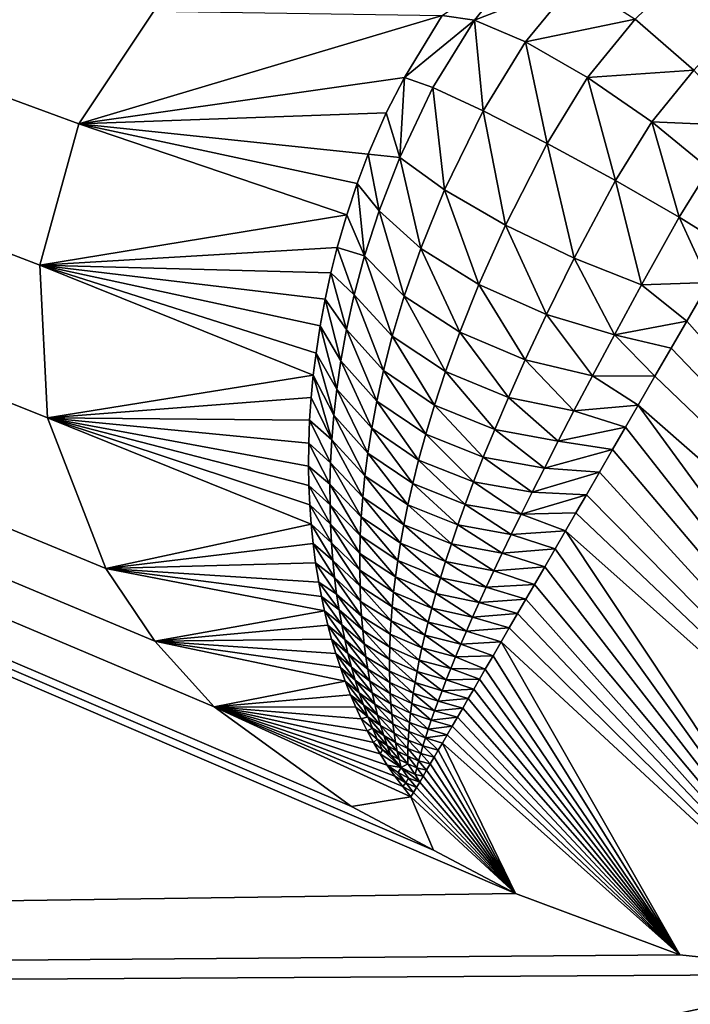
# Model space of a CAD drawing. Header units: metres. Extents: x -31 to 116, y -84 to 84.
# Tile 322 of 656: x 14.677 to 15.325, y -25.933 to -24.984. Entities that reach past the tile are written whole.
import ezdxf

# ---------------------------------------------------------------- set-up
doc = ezdxf.new("R2010")
doc.units = ezdxf.units.M
doc.layers.add('solid_80010000GA_11_1', color=7, linetype='CONTINUOUS')

msp = doc.modelspace()

# ---------------------------------------------------------------- linework, layer by layer
at = {"layer": 'solid_80010000GA_11_1'}
for points in [[(5.595928, -21.725851, -56.546066), (15.076706, -25.784433, -54.930767), (15.155936, -25.826351, -54.91227)], [(5.595928, -25.962206, -54.73056), (5.595928, -21.725851, -56.546066), (15.155936, -25.826351, -54.91227)], [(5.595928, -21.725851, -56.546066), (14.997478, -25.742516, -54.949265), (15.076706, -25.784433, -54.930767)], [(5.595928, -21.725851, -56.546066), (14.864974, -25.646399, -54.992233), (14.997478, -25.742516, -54.949265)], [(5.595928, -21.725851, -56.546066), (14.807625, -25.583006, -55.020908), (14.864974, -25.646399, -54.992233)], [(5.595928, -21.725851, -56.546066), (14.760525, -25.51301, -55.052708), (14.807625, -25.583006, -55.020908)], [(5.595928, -21.725851, -56.546066), (14.704116, -25.367455, -55.119106), (14.760525, -25.51301, -55.052708)], [(5.595928, -21.725851, -56.546066), (14.696737, -25.220306, -55.186481), (14.704116, -25.367455, -55.119106)], [(5.595928, -21.725851, -56.546066), (14.734339, -25.083845, -55.249187), (14.696737, -25.220306, -55.186481)], [(5.595928, -21.725851, -56.546066), (14.806844, -24.975275, -55.299412), (14.734339, -25.083845, -55.249187)], [(23.04767, -23.726908, 55.984234), (5.595928, -21.725851, 56.546066), (5.595928, -25.962206, 54.73056)], [(12.5, -23.505838, -53.711914), (103, -27.691591, -54.352322), (103, -23.341595, -56.357498)], [(12.5, -23.505802, 53.711929), (103, -23.341688, 56.357452), (103, -27.689806, 54.35323)], [(12.5, -27.509588, 51.775642), (12.5, -23.505802, 53.711929), (103, -27.689806, 54.35323)], [(12.5, -23.505838, -53.711914), (12.5, -27.509621, -51.775623), (103, -27.691591, -54.352322)], [(23.04767, -27.916229, 54.017448), (23.04767, -23.726908, 55.984234), (5.595928, -25.962206, 54.73056)], [(16.157598, -24.127436, -54.387699), (15.328164, -25.032137, -53.9687), (15.271341, -24.983133, -53.974152)], [(15.11635, -24.98398, -54.037689), (15.085103, -24.979664, -54.106152), (15.163335, -24.926064, -54.058208)], [(15.11635, -24.98398, -54.037689), (15.163335, -24.926064, -54.058208), (15.213787, -24.946072, -54.005356)], [(15.165563, -25.004959, -53.984615), (15.11635, -24.98398, -54.037689), (15.213787, -24.946072, -54.005356)], [(15.165563, -25.004959, -53.984615), (15.213787, -24.946072, -54.005356), (15.271341, -24.983133, -53.974152)], [(15.085103, -24.979664, -54.106152), (14.734339, -25.083845, -55.249187), (14.806844, -24.975275, -55.299412)], [(15.048822, -25.039455, -54.095341), (14.734339, -25.083845, -55.249187), (15.085103, -24.979664, -54.106152)], [(15.048822, -25.039455, -54.095341), (15.085103, -24.979664, -54.106152), (15.11635, -24.98398, -54.037689)], [(15.076128, -25.049107, -54.026718), (15.048822, -25.039455, -54.095341), (15.11635, -24.98398, -54.037689)], [(15.12464, -25.071478, -53.973507), (15.076128, -25.049107, -54.026718), (15.11635, -24.98398, -54.037689)], [(15.12464, -25.071478, -53.973507), (15.11635, -24.98398, -54.037689), (15.165563, -25.004959, -53.984615)], [(15.225434, -25.039335, -53.954166), (15.165563, -25.004959, -53.984615), (15.271341, -24.983133, -53.974152)], [(15.225434, -25.039335, -53.954166), (15.271341, -24.983133, -53.974152), (15.328164, -25.032137, -53.9687)], [(15.186319, -25.102804, -53.943737), (15.12464, -25.071478, -53.973507), (15.165563, -25.004959, -53.984615)], [(15.186319, -25.102804, -53.943737), (15.165563, -25.004959, -53.984615), (15.225434, -25.039335, -53.954166)], [(15.030917, -25.073524, -54.093262), (14.734339, -25.083845, -55.249187), (15.048822, -25.039455, -54.095341)], [(15.044069, -25.116447, -54.028652), (15.030917, -25.073524, -54.093262), (15.048822, -25.039455, -54.095341)], [(15.044069, -25.116447, -54.028652), (15.048822, -25.039455, -54.095341), (15.076128, -25.049107, -54.026718)], [(15.252502, -25.13866, -53.941299), (15.186319, -25.102804, -53.943737), (15.225434, -25.039335, -53.954166)], [(15.287442, -25.082174, -53.950504), (15.225434, -25.039335, -53.954166), (15.328164, -25.032137, -53.9687)], [(15.252502, -25.13866, -53.941299), (15.225434, -25.039335, -53.954166), (15.287442, -25.082174, -53.950504)], [(15.287442, -25.082174, -53.950504), (15.328164, -25.032137, -53.9687), (15.376202, -25.086065, -53.989628)], [(15.08728, -25.147789, -53.977699), (15.044069, -25.116447, -54.028652), (15.076128, -25.049107, -54.026718)], [(15.08728, -25.147789, -53.977699), (15.076128, -25.049107, -54.026718), (15.12464, -25.071478, -53.973507)], [(15.030917, -25.073524, -54.093262), (15.013659, -25.113384, -54.096226), (14.734339, -25.083845, -55.249187)], [(15.044069, -25.116447, -54.028652), (15.013659, -25.113384, -54.096226), (15.030917, -25.073524, -54.093262)], [(15.146117, -25.181747, -53.948883), (15.08728, -25.147789, -53.977699), (15.12464, -25.071478, -53.973507)], [(15.146117, -25.181747, -53.948883), (15.12464, -25.071478, -53.973507), (15.186319, -25.102804, -53.943737)], [(14.992937, -25.171698, -54.109314), (14.696737, -25.220306, -55.186481), (14.734339, -25.083845, -55.249187)], [(15.002961, -25.141687, -54.101345), (14.992937, -25.171698, -54.109314), (14.734339, -25.083845, -55.249187)], [(15.013659, -25.113384, -54.096226), (15.002961, -25.141687, -54.101345), (14.734339, -25.083845, -55.249187)], [(15.313986, -25.174084, -53.966801), (15.252502, -25.13866, -53.941299), (15.287442, -25.082174, -53.950504)], [(15.342787, -25.127438, -53.974316), (15.287442, -25.082174, -53.950504), (15.376202, -25.086065, -53.989628)], [(15.313986, -25.174084, -53.966801), (15.287442, -25.082174, -53.950504), (15.342787, -25.127438, -53.974316)], [(15.212576, -25.213705, -53.946136), (15.146117, -25.181747, -53.948883), (15.186319, -25.102804, -53.943737)], [(15.212576, -25.213705, -53.946136), (15.186319, -25.102804, -53.943737), (15.252502, -25.13866, -53.941299)], [(15.024216, -25.167805, -54.040329), (15.002961, -25.141687, -54.101345), (15.013659, -25.113384, -54.096226)], [(15.044069, -25.116447, -54.028652), (15.024216, -25.167805, -54.040329), (15.013659, -25.113384, -54.096226)], [(15.06435, -25.204098, -53.993763), (15.024216, -25.167805, -54.040329), (15.044069, -25.116447, -54.028652)], [(15.08728, -25.147789, -53.977699), (15.06435, -25.204098, -53.993763), (15.044069, -25.116447, -54.028652)], [(15.362082, -25.204067, -54.016632), (15.313986, -25.174084, -53.966801), (15.342787, -25.127438, -53.974316)], [(15.010252, -25.211306, -54.056419), (14.992937, -25.171698, -54.109314), (15.002961, -25.141687, -54.101345)], [(15.024216, -25.167805, -54.040329), (15.010252, -25.211306, -54.056419), (15.002961, -25.141687, -54.101345)], [(15.277608, -25.239307, -53.969822), (15.212576, -25.213705, -53.946136), (15.252502, -25.13866, -53.941299)], [(15.277608, -25.239307, -53.969822), (15.252502, -25.13866, -53.941299), (15.313986, -25.174084, -53.966801)], [(15.120556, -25.238966, -53.966919), (15.06435, -25.204098, -53.993763), (15.08728, -25.147789, -53.977699)], [(15.146117, -25.181747, -53.948883), (15.120556, -25.238966, -53.966919), (15.08728, -25.147789, -53.977699)], [(14.992937, -25.171698, -54.109314), (14.983812, -25.203163, -54.120312), (14.696737, -25.220306, -55.186481)], [(15.010252, -25.211306, -54.056419), (14.983812, -25.203163, -54.120312), (14.992937, -25.171698, -54.109314)], [(15.048356, -25.250113, -54.014507), (15.010252, -25.211306, -54.056419), (15.024216, -25.167805, -54.040329)], [(15.06435, -25.204098, -53.993763), (15.048356, -25.250113, -54.014507), (15.024216, -25.167805, -54.040329)], [(15.277608, -25.239307, -53.969822), (15.313986, -25.174084, -53.966801), (15.342804, -25.236883, -54.015465)], [(15.342804, -25.236883, -54.015465), (15.313986, -25.174084, -53.966801), (15.362082, -25.204067, -54.016632)], [(15.185677, -25.267971, -53.963215), (15.120556, -25.238966, -53.966919), (15.146117, -25.181747, -53.948883)], [(15.212576, -25.213705, -53.946136), (15.185677, -25.267971, -53.963215), (15.146117, -25.181747, -53.948883)], [(14.983812, -25.203163, -54.120312), (14.97763, -25.227797, -54.13065), (14.696737, -25.220306, -55.186481)], [(15.000176, -25.249041, -54.07478), (14.97763, -25.227797, -54.13065), (14.983812, -25.203163, -54.120312)], [(15.010252, -25.211306, -54.056419), (15.000176, -25.249041, -54.07478), (14.983812, -25.203163, -54.120312)], [(15.036843, -25.288765, -54.037201), (15.000176, -25.249041, -54.07478), (15.010252, -25.211306, -54.056419)], [(15.048356, -25.250113, -54.014507), (15.036843, -25.288765, -54.037201), (15.010252, -25.211306, -54.056419)], [(15.102113, -25.284929, -53.989761), (15.048356, -25.250113, -54.014507), (15.06435, -25.204098, -53.993763)], [(15.120556, -25.238966, -53.966919), (15.102113, -25.284929, -53.989761), (15.06435, -25.204098, -53.993763)], [(14.960672, -25.326464, -54.187885), (14.704116, -25.367455, -55.119106), (14.696737, -25.220306, -55.186481)], [(14.963335, -25.30518, -54.173286), (14.960672, -25.326464, -54.187885), (14.696737, -25.220306, -55.186481)], [(14.967384, -25.278862, -54.156921), (14.963335, -25.30518, -54.173286), (14.696737, -25.220306, -55.186481)], [(14.972159, -25.253029, -54.142773), (14.967384, -25.278862, -54.156921), (14.696737, -25.220306, -55.186481)], [(14.97763, -25.227797, -54.13065), (14.972159, -25.253029, -54.142773), (14.696737, -25.220306, -55.186481)], [(15.251415, -25.287418, -53.98312), (15.185677, -25.267971, -53.963215), (15.212576, -25.213705, -53.946136)], [(15.277608, -25.239307, -53.969822), (15.251415, -25.287418, -53.98312), (15.212576, -25.213705, -53.946136)], [(14.992792, -25.282406, -54.094322), (14.972159, -25.253029, -54.142773), (14.97763, -25.227797, -54.13065)], [(15.000176, -25.249041, -54.07478), (14.992792, -25.282406, -54.094322), (14.97763, -25.227797, -54.13065)], [(15.165188, -25.311649, -53.985104), (15.102113, -25.284929, -53.989761), (15.120556, -25.238966, -53.966919)], [(15.185677, -25.267971, -53.963215), (15.165188, -25.311649, -53.985104), (15.120556, -25.238966, -53.966919)], [(15.277608, -25.239307, -53.969822), (15.321164, -25.274368, -54.019451), (15.251415, -25.287418, -53.98312)], [(15.277608, -25.239307, -53.969822), (15.342804, -25.236883, -54.015465), (15.321164, -25.274368, -54.019451)], [(15.321164, -25.274368, -54.019451), (15.342804, -25.236883, -54.015465), (15.804276, -25.819496, -54.925289)], [(15.028339, -25.322033, -54.060593), (14.992792, -25.282406, -54.094322), (15.000176, -25.249041, -54.07478)], [(15.036843, -25.288765, -54.037201), (15.028339, -25.322033, -54.060593), (15.000176, -25.249041, -54.07478)], [(15.08831, -25.322939, -54.014446), (15.036843, -25.288765, -54.037201), (15.048356, -25.250113, -54.014507)], [(15.102113, -25.284929, -53.989761), (15.08831, -25.322939, -54.014446), (15.048356, -25.250113, -54.014507)], [(14.98735, -25.312429, -54.114563), (14.967384, -25.278862, -54.156921), (14.972159, -25.253029, -54.142773)], [(14.992792, -25.282406, -54.094322), (14.98735, -25.312429, -54.114563), (14.972159, -25.253029, -54.142773)], [(15.230148, -25.327127, -54.00108), (15.165188, -25.311649, -53.985104), (15.185677, -25.267971, -53.963215)], [(15.251415, -25.287418, -53.98312), (15.230148, -25.327127, -54.00108), (15.185677, -25.267971, -53.963215)], [(14.98336, -25.339832, -54.135242), (14.963335, -25.30518, -54.173286), (14.967384, -25.278862, -54.156921)], [(14.98735, -25.312429, -54.114563), (14.98336, -25.339832, -54.135242), (14.967384, -25.278862, -54.156921)], [(15.251415, -25.287418, -53.98312), (15.321164, -25.274368, -54.019451), (15.30612, -25.300413, -54.0256)], [(15.30612, -25.300413, -54.0256), (15.321164, -25.274368, -54.019451), (15.804276, -25.819496, -54.925289)], [(15.02194, -25.35132, -54.084209), (14.98735, -25.312429, -54.114563), (14.992792, -25.282406, -54.094322)], [(15.028339, -25.322033, -54.060593), (15.02194, -25.35132, -54.084209), (14.992792, -25.282406, -54.094322)], [(15.149003, -25.347858, -54.008987), (15.08831, -25.322939, -54.014446), (15.102113, -25.284929, -53.989761)], [(15.165188, -25.311649, -53.985104), (15.149003, -25.347858, -54.008987), (15.102113, -25.284929, -53.989761)], [(15.251415, -25.287418, -53.98312), (15.290488, -25.327459, -54.03492), (15.230148, -25.327127, -54.00108)], [(15.251415, -25.287418, -53.98312), (15.30612, -25.300413, -54.0256), (15.290488, -25.327459, -54.03492)], [(15.077649, -25.355221, -54.039646), (15.028339, -25.322033, -54.060593), (15.036843, -25.288765, -54.037201)], [(15.08831, -25.322939, -54.014446), (15.077649, -25.355221, -54.039646), (15.036843, -25.288765, -54.037201)], [(14.980502, -25.365131, -54.156227), (14.960672, -25.326464, -54.187885), (14.963335, -25.30518, -54.173286)], [(14.98336, -25.339832, -54.135242), (14.980502, -25.365131, -54.156227), (14.963335, -25.30518, -54.173286)], [(15.290488, -25.327459, -54.03492), (15.30612, -25.300413, -54.0256), (15.804276, -25.819496, -54.925289)], [(15.017069, -25.37759, -54.107845), (14.98336, -25.339832, -54.135242), (14.98735, -25.312429, -54.114563)], [(15.02194, -25.35132, -54.084209), (15.017069, -25.37759, -54.107845), (14.98735, -25.312429, -54.114563)], [(15.212345, -25.360825, -54.021412), (15.149003, -25.347858, -54.008987), (15.165188, -25.311649, -53.985104)], [(15.230148, -25.327127, -54.00108), (15.212345, -25.360825, -54.021412), (15.165188, -25.311649, -53.985104)], [(14.960672, -25.326464, -54.187885), (14.958574, -25.348017, -54.203793), (14.704116, -25.367455, -55.119106)], [(14.978561, -25.388691, -54.177444), (14.958574, -25.348017, -54.203793), (14.960672, -25.326464, -54.187885)], [(14.980502, -25.365131, -54.156227), (14.978561, -25.388691, -54.177444), (14.960672, -25.326464, -54.187885)], [(15.069194, -25.383326, -54.064888), (15.02194, -25.35132, -54.084209), (15.028339, -25.322033, -54.060593)], [(15.077649, -25.355221, -54.039646), (15.069194, -25.383326, -54.064888), (15.028339, -25.322033, -54.060593)], [(15.135826, -25.378672, -54.033569), (15.077649, -25.355221, -54.039646), (15.08831, -25.322939, -54.014446)], [(15.149003, -25.347858, -54.008987), (15.135826, -25.378672, -54.033569), (15.08831, -25.322939, -54.014446)], [(15.230148, -25.327127, -54.00108), (15.274419, -25.355247, -54.047611), (15.212345, -25.360825, -54.021412)], [(15.230148, -25.327127, -54.00108), (15.290488, -25.327459, -54.03492), (15.274419, -25.355247, -54.047611)], [(15.274419, -25.355247, -54.047611), (15.290488, -25.327459, -54.03492), (15.804276, -25.819496, -54.925289)], [(15.013353, -25.401505, -54.131432), (14.980502, -25.365131, -54.156227), (14.98336, -25.339832, -54.135242)], [(15.017069, -25.37759, -54.107845), (15.013353, -25.401505, -54.131432), (14.98336, -25.339832, -54.135242)], [(14.958574, -25.348017, -54.203793), (14.957082, -25.369877, -54.220985), (14.704116, -25.367455, -55.119106)], [(14.978561, -25.388691, -54.177444), (14.957082, -25.369877, -54.220985), (14.958574, -25.348017, -54.203793)], [(15.062346, -25.408304, -54.089981), (15.017069, -25.37759, -54.107845), (15.02194, -25.35132, -54.084209)], [(15.069194, -25.383326, -54.064888), (15.062346, -25.408304, -54.089981), (15.02194, -25.35132, -54.084209)], [(15.197094, -25.39006, -54.042957), (15.135826, -25.378672, -54.033569), (15.149003, -25.347858, -54.008987)], [(15.212345, -25.360825, -54.021412), (15.197094, -25.39006, -54.042957), (15.149003, -25.347858, -54.008987)], [(15.124822, -25.405537, -54.058353), (15.069194, -25.383326, -54.064888), (15.077649, -25.355221, -54.039646)], [(15.135826, -25.378672, -54.033569), (15.124822, -25.405537, -54.058353), (15.077649, -25.355221, -54.039646)], [(15.212345, -25.360825, -54.021412), (15.262063, -25.376604, -54.059528), (15.197094, -25.39006, -54.042957)], [(15.212345, -25.360825, -54.021412), (15.274419, -25.355247, -54.047611), (15.262063, -25.376604, -54.059528)], [(15.262063, -25.376604, -54.059528), (15.274419, -25.355247, -54.047611), (15.658215, -25.880358, -54.894409)], [(15.274419, -25.355247, -54.047611), (15.804276, -25.819496, -54.925289), (15.658215, -25.880358, -54.894409)], [(14.958616, -25.470005, -54.315166), (14.760525, -25.51301, -55.052708), (14.704116, -25.367455, -55.119106)], [(14.95726, -25.451338, -54.295574), (14.958616, -25.470005, -54.315166), (14.704116, -25.367455, -55.119106)], [(14.956412, -25.43268, -54.276951), (14.95726, -25.451338, -54.295574), (14.704116, -25.367455, -55.119106)], [(14.956047, -25.414093, -54.259323), (14.956412, -25.43268, -54.276951), (14.704116, -25.367455, -55.119106)], [(14.956231, -25.391916, -54.239475), (14.956047, -25.414093, -54.259323), (14.704116, -25.367455, -55.119106)], [(14.957082, -25.369877, -54.220985), (14.956231, -25.391916, -54.239475), (14.704116, -25.367455, -55.119106)], [(14.977365, -25.410807, -54.198845), (14.956231, -25.391916, -54.239475), (14.957082, -25.369877, -54.220985)], [(14.978561, -25.388691, -54.177444), (14.977365, -25.410807, -54.198845), (14.957082, -25.369877, -54.220985)], [(15.010553, -25.423519, -54.154957), (14.978561, -25.388691, -54.177444), (14.980502, -25.365131, -54.156227)], [(15.013353, -25.401505, -54.131432), (15.010553, -25.423519, -54.154957), (14.980502, -25.365131, -54.156227)], [(15.056718, -25.430874, -54.114883), (15.013353, -25.401505, -54.131432), (15.017069, -25.37759, -54.107845)], [(15.062346, -25.408304, -54.089981), (15.056718, -25.430874, -54.114883), (15.017069, -25.37759, -54.107845)], [(15.115442, -25.42943, -54.08313), (15.062346, -25.408304, -54.089981), (15.069194, -25.383326, -54.064888)], [(15.124822, -25.405537, -54.058353), (15.115442, -25.42943, -54.08313), (15.069194, -25.383326, -54.064888)], [(15.183775, -25.415939, -54.065197), (15.124822, -25.405537, -54.058353), (15.135826, -25.378672, -54.033569)], [(15.197094, -25.39006, -54.042957), (15.183775, -25.415939, -54.065197), (15.135826, -25.378672, -54.033569)], [(15.197094, -25.39006, -54.042957), (15.262063, -25.376604, -54.059528), (15.249616, -25.398109, -54.073486)], [(15.249616, -25.398109, -54.073486), (15.262063, -25.376604, -54.059528), (15.658215, -25.880358, -54.894409)], [(14.976814, -25.43166, -54.220398), (14.956047, -25.414093, -54.259323), (14.956231, -25.391916, -54.239475)], [(14.977365, -25.410807, -54.198845), (14.976814, -25.43166, -54.220398), (14.956231, -25.391916, -54.239475)], [(15.008477, -25.443998, -54.17841), (14.977365, -25.410807, -54.198845), (14.978561, -25.388691, -54.177444)], [(15.010553, -25.423519, -54.154957), (15.008477, -25.443998, -54.17841), (14.978561, -25.388691, -54.177444)], [(15.197094, -25.39006, -54.042957), (15.249616, -25.398109, -54.073486), (15.183775, -25.415939, -54.065197)], [(15.052056, -25.451519, -54.139599), (15.010553, -25.423519, -54.154957), (15.013353, -25.401505, -54.131432)], [(15.056718, -25.430874, -54.114883), (15.052056, -25.451519, -54.139599), (15.013353, -25.401505, -54.131432)], [(15.183775, -25.415939, -54.065197), (15.249616, -25.398109, -54.073486), (15.237049, -25.419815, -54.0896)], [(15.237049, -25.419815, -54.0896), (15.249616, -25.398109, -54.073486), (15.658215, -25.880358, -54.894409)], [(15.00702, -25.46316, -54.201801), (14.976814, -25.43166, -54.220398), (14.977365, -25.410807, -54.198845)], [(15.008477, -25.443998, -54.17841), (15.00702, -25.46316, -54.201801), (14.977365, -25.410807, -54.198845)], [(15.107326, -25.451025, -54.10783), (15.056718, -25.430874, -54.114883), (15.062346, -25.408304, -54.089981)], [(15.115442, -25.42943, -54.08313), (15.107326, -25.451025, -54.10783), (15.062346, -25.408304, -54.089981)], [(15.171962, -25.43922, -54.087856), (15.115442, -25.42943, -54.08313), (15.124822, -25.405537, -54.058353)], [(15.183775, -25.415939, -54.065197), (15.171962, -25.43922, -54.087856), (15.124822, -25.405537, -54.058353)], [(14.976827, -25.451401, -54.242088), (14.956412, -25.43268, -54.276951), (14.956047, -25.414093, -54.259323)], [(14.976814, -25.43166, -54.220398), (14.976827, -25.451401, -54.242088), (14.956047, -25.414093, -54.259323)], [(15.183775, -25.415939, -54.065197), (15.237049, -25.419815, -54.0896), (15.171962, -25.43922, -54.087856)], [(15.171962, -25.43922, -54.087856), (15.237049, -25.419815, -54.0896), (15.224395, -25.441662, -54.107964)], [(15.224395, -25.441662, -54.107964), (15.237049, -25.419815, -54.0896), (15.658215, -25.880358, -54.894409)], [(15.048162, -25.470627, -54.164146), (15.008477, -25.443998, -54.17841), (15.010553, -25.423519, -54.154957)], [(15.052056, -25.451519, -54.139599), (15.048162, -25.470627, -54.164146), (15.010553, -25.423519, -54.154957)], [(15.100226, -25.47077, -54.132435), (15.052056, -25.451519, -54.139599), (15.056718, -25.430874, -54.114883)], [(15.107326, -25.451025, -54.10783), (15.100226, -25.47077, -54.132435), (15.056718, -25.430874, -54.114883)], [(15.161358, -25.460438, -54.110802), (15.107326, -25.451025, -54.10783), (15.115442, -25.42943, -54.08313)], [(15.171962, -25.43922, -54.087856), (15.161358, -25.460438, -54.110802), (15.115442, -25.42943, -54.08313)], [(14.977323, -25.470181, -54.263897), (14.95726, -25.451338, -54.295574), (14.956412, -25.43268, -54.276951)], [(14.976827, -25.451401, -54.242088), (14.977323, -25.470181, -54.263897), (14.956412, -25.43268, -54.276951)], [(15.006094, -25.48118, -54.225147), (14.976827, -25.451401, -54.242088), (14.976814, -25.43166, -54.220398)], [(15.00702, -25.46316, -54.201801), (15.006094, -25.48118, -54.225147), (14.976814, -25.43166, -54.220398)], [(15.171962, -25.43922, -54.087856), (15.224395, -25.441662, -54.107964), (15.161358, -25.460438, -54.110802)], [(15.04492, -25.488422, -54.188545), (15.00702, -25.46316, -54.201801), (15.008477, -25.443998, -54.17841)], [(15.048162, -25.470627, -54.164146), (15.04492, -25.488422, -54.188545), (15.008477, -25.443998, -54.17841)], [(15.161358, -25.460438, -54.110802), (15.224395, -25.441662, -54.107964), (15.214281, -25.459116, -54.124241)], [(15.214281, -25.459116, -54.124241), (15.224395, -25.441662, -54.107964), (15.658215, -25.880358, -54.894409)], [(14.978246, -25.488108, -54.285812), (14.958616, -25.470005, -54.315166), (14.95726, -25.451338, -54.295574)], [(14.977323, -25.470181, -54.263897), (14.978246, -25.488108, -54.285812), (14.95726, -25.451338, -54.295574)], [(15.005614, -25.498236, -54.248455), (14.977323, -25.470181, -54.263897), (14.976827, -25.451401, -54.242088)], [(15.006094, -25.48118, -54.225147), (15.005614, -25.498236, -54.248455), (14.976827, -25.451401, -54.242088)], [(15.093949, -25.489035, -54.156948), (15.048162, -25.470627, -54.164146), (15.052056, -25.451519, -54.139599)], [(15.100226, -25.47077, -54.132435), (15.093949, -25.489035, -54.156948), (15.052056, -25.451519, -54.139599)], [(15.151759, -25.479956, -54.133949), (15.100226, -25.47077, -54.132435), (15.107326, -25.451025, -54.10783)], [(15.161358, -25.460438, -54.110802), (15.151759, -25.479956, -54.133949), (15.107326, -25.451025, -54.10783)], [(15.161358, -25.460438, -54.110802), (15.214281, -25.459116, -54.124241), (15.204179, -25.476543, -54.141991)], [(15.204179, -25.476543, -54.141991), (15.214281, -25.459116, -54.124241), (15.658215, -25.880358, -54.894409)], [(15.042241, -25.505093, -54.212818), (15.006094, -25.48118, -54.225147), (15.00702, -25.46316, -54.201801)], [(15.04492, -25.488422, -54.188545), (15.042241, -25.505093, -54.212818), (15.00702, -25.46316, -54.201801)], [(15.161358, -25.460438, -54.110802), (15.204179, -25.476543, -54.141991), (15.151759, -25.479956, -54.133949)], [(14.958616, -25.470005, -54.315166), (14.960495, -25.488672, -54.335766), (14.760525, -25.51301, -55.052708)], [(14.979561, -25.505251, -54.307823), (14.960495, -25.488672, -54.335766), (14.958616, -25.470005, -54.315166)], [(14.978246, -25.488108, -54.285812), (14.979561, -25.505251, -54.307823), (14.958616, -25.470005, -54.315166)], [(15.005524, -25.514452, -54.271736), (14.978246, -25.488108, -54.285812), (14.977323, -25.470181, -54.263897)], [(15.005614, -25.498236, -54.248455), (15.005524, -25.514452, -54.271736), (14.977323, -25.470181, -54.263897)], [(15.088384, -25.506027, -54.181377), (15.04492, -25.488422, -54.188545), (15.048162, -25.470627, -54.164146)], [(15.093949, -25.489035, -54.156948), (15.088384, -25.506027, -54.181377), (15.048162, -25.470627, -54.164146)], [(15.142995, -25.498079, -54.157257), (15.093949, -25.489035, -54.156948), (15.100226, -25.47077, -54.132435)], [(15.151759, -25.479956, -54.133949), (15.142995, -25.498079, -54.157257), (15.100226, -25.47077, -54.132435)], [(15.151759, -25.479956, -54.133949), (15.204179, -25.476543, -54.141991), (15.194093, -25.49394, -54.161251)], [(15.194093, -25.49394, -54.161251), (15.204179, -25.476543, -54.141991), (15.488615, -25.904158, -54.880608)], [(15.204179, -25.476543, -54.141991), (15.658215, -25.880358, -54.894409), (15.488615, -25.904158, -54.880608)], [(15.040033, -25.520819, -54.236992), (15.005614, -25.498236, -54.248455), (15.006094, -25.48118, -54.225147)], [(15.042241, -25.505093, -54.212818), (15.040033, -25.520819, -54.236992), (15.006094, -25.48118, -54.225147)], [(15.151759, -25.479956, -54.133949), (15.194093, -25.49394, -54.161251), (15.142995, -25.498079, -54.157257)], [(14.960495, -25.488672, -54.335766), (14.962914, -25.507332, -54.357407), (14.760525, -25.51301, -55.052708)], [(14.981233, -25.521681, -54.329929), (14.962914, -25.507332, -54.357407), (14.960495, -25.488672, -54.335766)], [(14.979561, -25.505251, -54.307823), (14.981233, -25.521681, -54.329929), (14.960495, -25.488672, -54.335766)], [(15.005787, -25.529903, -54.294998), (14.979561, -25.505251, -54.307823), (14.978246, -25.488108, -54.285812)], [(15.005524, -25.514452, -54.271736), (15.005787, -25.529903, -54.294998), (14.978246, -25.488108, -54.285812)], [(15.083434, -25.521923, -54.205734), (15.042241, -25.505093, -54.212818), (15.04492, -25.488422, -54.188545)], [(15.088384, -25.506027, -54.181377), (15.083434, -25.521923, -54.205734), (15.04492, -25.488422, -54.188545)], [(15.134965, -25.514984, -54.180695), (15.088384, -25.506027, -54.181377), (15.093949, -25.489035, -54.156948)], [(15.142995, -25.498079, -54.157257), (15.134965, -25.514984, -54.180695), (15.093949, -25.489035, -54.156948)], [(15.142995, -25.498079, -54.157257), (15.194093, -25.49394, -54.161251), (15.184084, -25.511198, -54.181995)], [(15.184084, -25.511198, -54.181995), (15.194093, -25.49394, -54.161251), (15.488615, -25.904158, -54.880608)], [(15.006371, -25.544668, -54.318249), (14.981233, -25.521681, -54.329929), (14.979561, -25.505251, -54.307823)], [(15.005787, -25.529903, -54.294998), (15.006371, -25.544668, -54.318249), (14.979561, -25.505251, -54.307823)], [(15.038236, -25.535728, -54.261082), (15.005524, -25.514452, -54.271736), (15.005614, -25.498236, -54.248455)], [(15.040033, -25.520819, -54.236992), (15.038236, -25.535728, -54.261082), (15.005614, -25.498236, -54.248455)], [(15.079009, -25.536898, -54.23003), (15.040033, -25.520819, -54.236992), (15.042241, -25.505093, -54.212818)], [(15.083434, -25.521923, -54.205734), (15.079009, -25.536898, -54.23003), (15.042241, -25.505093, -54.212818)], [(15.127583, -25.530821, -54.204247), (15.083434, -25.521923, -54.205734), (15.088384, -25.506027, -54.181377)], [(15.134965, -25.514984, -54.180695), (15.127583, -25.530821, -54.204247), (15.088384, -25.506027, -54.181377)], [(15.142995, -25.498079, -54.157257), (15.184084, -25.511198, -54.181995), (15.134965, -25.514984, -54.180695)], [(14.962914, -25.507332, -54.357407), (14.965892, -25.525959, -54.380112), (14.760525, -25.51301, -55.052708)], [(14.971457, -25.553699, -54.416115), (14.807625, -25.583006, -55.020908), (14.760525, -25.51301, -55.052708)], [(14.968506, -25.539862, -54.397816), (14.971457, -25.553699, -54.416115), (14.760525, -25.51301, -55.052708)], [(14.965892, -25.525959, -54.380112), (14.968506, -25.539862, -54.397816), (14.760525, -25.51301, -55.052708)], [(14.983232, -25.537458, -54.352123), (14.965892, -25.525959, -54.380112), (14.962914, -25.507332, -54.357407)], [(14.981233, -25.521681, -54.329929), (14.983232, -25.537458, -54.352123), (14.962914, -25.507332, -54.357407)], [(15.03681, -25.5499, -54.285103), (15.005787, -25.529903, -54.294998), (15.005524, -25.514452, -54.271736)], [(15.038236, -25.535728, -54.261082), (15.03681, -25.5499, -54.285103), (15.005524, -25.514452, -54.271736)], [(15.134965, -25.514984, -54.180695), (15.17417, -25.528284, -54.204266), (15.127583, -25.530821, -54.204247)], [(15.134965, -25.514984, -54.180695), (15.184084, -25.511198, -54.181995), (15.17417, -25.528284, -54.204266)], [(15.17417, -25.528284, -54.204266), (15.184084, -25.511198, -54.181995), (15.488615, -25.904158, -54.880608)], [(15.007246, -25.558813, -54.341499), (14.983232, -25.537458, -54.352123), (14.981233, -25.521681, -54.329929)], [(15.006371, -25.544668, -54.318249), (15.007246, -25.558813, -54.341499), (14.981233, -25.521681, -54.329929)], [(15.075044, -25.551067, -54.254284), (15.038236, -25.535728, -54.261082), (15.040033, -25.520819, -54.236992)], [(15.079009, -25.536898, -54.23003), (15.075044, -25.551067, -54.254284), (15.040033, -25.520819, -54.236992)], [(15.120762, -25.545738, -54.227894), (15.079009, -25.536898, -54.23003), (15.083434, -25.521923, -54.205734)], [(15.127583, -25.530821, -54.204247), (15.120762, -25.545738, -54.227894), (15.083434, -25.521923, -54.205734)], [(14.985538, -25.552626, -54.374397), (14.968506, -25.539862, -54.397816), (14.965892, -25.525959, -54.380112)], [(14.983232, -25.537458, -54.352123), (14.985538, -25.552626, -54.374397), (14.965892, -25.525959, -54.380112)], [(15.035721, -25.56341, -54.309071), (15.006371, -25.544668, -54.318249), (15.005787, -25.529903, -54.294998)], [(15.03681, -25.5499, -54.285103), (15.035721, -25.56341, -54.309071), (15.005787, -25.529903, -54.294998)], [(15.127583, -25.530821, -54.204247), (15.165984, -25.542391, -54.224022), (15.120762, -25.545738, -54.227894)], [(15.127583, -25.530821, -54.204247), (15.17417, -25.528284, -54.204266), (15.165984, -25.542391, -54.224022)], [(15.165984, -25.542391, -54.224022), (15.17417, -25.528284, -54.204266), (15.488615, -25.904158, -54.880608)], [(14.988136, -25.567219, -54.396755), (14.971457, -25.553699, -54.416115), (14.968506, -25.539862, -54.397816)], [(14.985538, -25.552626, -54.374397), (14.988136, -25.567219, -54.396755), (14.968506, -25.539862, -54.397816)], [(15.008392, -25.572384, -54.36475), (14.985538, -25.552626, -54.374397), (14.983232, -25.537458, -54.352123)], [(15.007246, -25.558813, -54.341499), (15.008392, -25.572384, -54.36475), (14.983232, -25.537458, -54.352123)], [(15.034935, -25.576324, -54.333), (15.007246, -25.558813, -54.341499), (15.006371, -25.544668, -54.318249)], [(15.035721, -25.56341, -54.309071), (15.034935, -25.576324, -54.333), (15.006371, -25.544668, -54.318249)], [(15.071497, -25.56451, -54.278503), (15.03681, -25.5499, -54.285103), (15.038236, -25.535728, -54.261082)], [(15.075044, -25.551067, -54.254284), (15.071497, -25.56451, -54.278503), (15.038236, -25.535728, -54.261082)], [(15.114442, -25.559841, -54.251629), (15.075044, -25.551067, -54.254284), (15.079009, -25.536898, -54.23003)], [(15.120762, -25.545738, -54.227894), (15.114442, -25.559841, -54.251629), (15.079009, -25.536898, -54.23003)], [(15.120762, -25.545738, -54.227894), (15.165984, -25.542391, -54.224022), (15.157878, -25.556355, -54.244873)], [(15.157878, -25.556355, -54.244873), (15.165984, -25.542391, -54.224022), (15.488615, -25.904158, -54.880608)], [(14.971457, -25.553699, -54.416115), (14.974754, -25.567469, -54.435024), (14.807625, -25.583006, -55.020908)], [(14.991009, -25.581274, -54.419189), (14.974754, -25.567469, -54.435024), (14.971457, -25.553699, -54.416115)], [(14.988136, -25.567219, -54.396755), (14.991009, -25.581274, -54.419189), (14.971457, -25.553699, -54.416115)], [(15.009795, -25.585417, -54.388016), (14.988136, -25.567219, -54.396755), (14.985538, -25.552626, -54.374397)], [(15.008392, -25.572384, -54.36475), (15.009795, -25.585417, -54.388016), (14.985538, -25.552626, -54.374397)], [(15.068331, -25.577295, -54.302696), (15.035721, -25.56341, -54.309071), (15.03681, -25.5499, -54.285103)], [(15.071497, -25.56451, -54.278503), (15.068331, -25.577295, -54.302696), (15.03681, -25.5499, -54.285103)], [(15.108582, -25.5732, -54.27544), (15.071497, -25.56451, -54.278503), (15.075044, -25.551067, -54.254284)], [(15.114442, -25.559841, -54.251629), (15.108582, -25.5732, -54.27544), (15.075044, -25.551067, -54.254284)], [(15.120762, -25.545738, -54.227894), (15.157878, -25.556355, -54.244873), (15.114442, -25.559841, -54.251629)], [(15.034433, -25.58869, -54.356899), (15.008392, -25.572384, -54.36475), (15.007246, -25.558813, -54.341499)], [(15.034935, -25.576324, -54.333), (15.034433, -25.58869, -54.356899), (15.007246, -25.558813, -54.341499)], [(15.065508, -25.589491, -54.326874), (15.034935, -25.576324, -54.333), (15.035721, -25.56341, -54.309071)], [(15.068331, -25.577295, -54.302696), (15.065508, -25.589491, -54.326874), (15.035721, -25.56341, -54.309071)], [(15.114442, -25.559841, -54.251629), (15.149887, -25.570118, -54.266796), (15.108582, -25.5732, -54.27544)], [(15.114442, -25.559841, -54.251629), (15.157878, -25.556355, -54.244873), (15.149887, -25.570118, -54.266796)], [(15.149887, -25.570118, -54.266796), (15.157878, -25.556355, -54.244873), (15.488615, -25.904158, -54.880608)], [(14.974754, -25.567469, -54.435024), (14.978408, -25.581169, -54.454563), (14.807625, -25.583006, -55.020908)], [(14.994139, -25.594826, -54.4417), (14.978408, -25.581169, -54.454563), (14.974754, -25.567469, -54.435024)], [(14.991009, -25.581274, -54.419189), (14.994139, -25.594826, -54.4417), (14.974754, -25.567469, -54.435024)], [(15.011437, -25.59795, -54.411293), (14.991009, -25.581274, -54.419189), (14.988136, -25.567219, -54.396755)], [(15.009795, -25.585417, -54.388016), (15.011437, -25.59795, -54.411293), (14.988136, -25.567219, -54.396755)], [(15.034196, -25.600544, -54.380779), (15.009795, -25.585417, -54.388016), (15.008392, -25.572384, -54.36475)], [(15.034433, -25.58869, -54.356899), (15.034196, -25.600544, -54.380779), (15.008392, -25.572384, -54.36475)], [(15.103143, -25.585876, -54.299332), (15.068331, -25.577295, -54.302696), (15.071497, -25.56451, -54.278503)], [(15.108582, -25.5732, -54.27544), (15.103143, -25.585876, -54.299332), (15.071497, -25.56451, -54.278503)], [(15.108582, -25.5732, -54.27544), (15.142016, -25.58367, -54.289829), (15.103143, -25.585876, -54.299332)], [(15.108582, -25.5732, -54.27544), (15.149887, -25.570118, -54.266796), (15.142016, -25.58367, -54.289829)], [(15.142016, -25.58367, -54.289829), (15.149887, -25.570118, -54.266796), (15.488615, -25.904158, -54.880608)], [(14.978408, -25.581169, -54.454563), (14.98243, -25.59479, -54.474751), (14.807625, -25.583006, -55.020908)], [(14.997515, -25.607904, -54.464287), (14.98243, -25.59479, -54.474751), (14.978408, -25.581169, -54.454563)], [(14.994139, -25.594826, -54.4417), (14.997515, -25.607904, -54.464287), (14.978408, -25.581169, -54.454563)], [(15.013306, -25.610023, -54.434589), (14.994139, -25.594826, -54.4417), (14.991009, -25.581274, -54.419189)], [(15.011437, -25.59795, -54.411293), (15.013306, -25.610023, -54.434589), (14.991009, -25.581274, -54.419189)], [(15.063006, -25.601135, -54.351044), (15.034433, -25.58869, -54.356899), (15.034935, -25.576324, -54.333)], [(15.065508, -25.589491, -54.326874), (15.063006, -25.601135, -54.351044), (15.034935, -25.576324, -54.333)], [(15.098088, -25.597933, -54.323292), (15.065508, -25.589491, -54.326874), (15.068331, -25.577295, -54.302696)], [(15.103143, -25.585876, -54.299332), (15.098088, -25.597933, -54.323292), (15.068331, -25.577295, -54.302696)], [(14.991576, -25.621618, -54.516991), (14.864974, -25.646399, -54.992233), (14.807625, -25.583006, -55.020908)], [(14.986814, -25.608276, -54.49556), (14.991576, -25.621618, -54.516991), (14.807625, -25.583006, -55.020908)], [(14.98243, -25.59479, -54.474751), (14.986814, -25.608276, -54.49556), (14.807625, -25.583006, -55.020908)], [(15.034207, -25.611921, -54.404648), (15.011437, -25.59795, -54.411293), (15.009795, -25.585417, -54.388016)], [(15.034196, -25.600544, -54.380779), (15.034207, -25.611921, -54.404648), (15.009795, -25.585417, -54.388016)], [(15.060806, -25.612268, -54.37521), (15.034196, -25.600544, -54.380779), (15.034433, -25.58869, -54.356899)], [(15.063006, -25.601135, -54.351044), (15.060806, -25.612268, -54.37521), (15.034433, -25.58869, -54.356899)], [(15.093395, -25.609407, -54.347324), (15.063006, -25.601135, -54.351044), (15.065508, -25.589491, -54.326874)], [(15.098088, -25.597933, -54.323292), (15.093395, -25.609407, -54.347324), (15.065508, -25.589491, -54.326874)], [(15.103143, -25.585876, -54.299332), (15.134271, -25.597004, -54.314011), (15.098088, -25.597933, -54.323292)], [(15.103143, -25.585876, -54.299332), (15.142016, -25.58367, -54.289829), (15.134271, -25.597004, -54.314011)], [(15.134271, -25.597004, -54.314011), (15.142016, -25.58367, -54.289829), (15.314411, -25.885389, -54.886837)], [(15.142016, -25.58367, -54.289829), (15.488615, -25.904158, -54.880608), (15.314411, -25.885389, -54.886837)], [(15.001128, -25.620525, -54.486946), (14.986814, -25.608276, -54.49556), (14.98243, -25.59479, -54.474751)], [(14.997515, -25.607904, -54.464287), (15.001128, -25.620525, -54.486946), (14.98243, -25.59479, -54.474751)], [(15.015386, -25.621664, -54.457912), (14.997515, -25.607904, -54.464287), (14.994139, -25.594826, -54.4417)], [(15.013306, -25.610023, -54.434589), (15.015386, -25.621664, -54.457912), (14.994139, -25.594826, -54.4417)], [(15.034449, -25.622864, -54.428513), (15.013306, -25.610023, -54.434589), (15.011437, -25.59795, -54.411293)], [(15.034207, -25.611921, -54.404648), (15.034449, -25.622864, -54.428513), (15.011437, -25.59795, -54.411293)], [(15.058887, -25.622923, -54.39938), (15.034207, -25.611921, -54.404648), (15.034196, -25.600544, -54.380779)], [(15.060806, -25.612268, -54.37521), (15.058887, -25.622923, -54.39938), (15.034196, -25.600544, -54.380779)], [(15.089042, -25.620335, -54.371426), (15.060806, -25.612268, -54.37521), (15.063006, -25.601135, -54.351044)], [(15.093395, -25.609407, -54.347324), (15.089042, -25.620335, -54.371426), (15.063006, -25.601135, -54.351044)], [(15.098088, -25.597933, -54.323292), (15.126666, -25.61009, -54.339363), (15.093395, -25.609407, -54.347324)], [(15.098088, -25.597933, -54.323292), (15.134271, -25.597004, -54.314011), (15.126666, -25.61009, -54.339363)], [(15.126666, -25.61009, -54.339363), (15.134271, -25.597004, -54.314011), (15.314411, -25.885389, -54.886837)], [(15.004971, -25.632711, -54.509678), (14.991576, -25.621618, -54.516991), (14.986814, -25.608276, -54.49556)], [(15.001128, -25.620525, -54.486946), (15.004971, -25.632711, -54.509678), (14.986814, -25.608276, -54.49556)], [(15.017673, -25.632893, -54.481262), (15.001128, -25.620525, -54.486946), (14.997515, -25.607904, -54.464287)], [(15.015386, -25.621664, -54.457912), (15.017673, -25.632893, -54.481262), (14.997515, -25.607904, -54.464287)], [(15.034908, -25.633396, -54.452381), (15.015386, -25.621664, -54.457912), (15.013306, -25.610023, -54.434589)], [(15.034449, -25.622864, -54.428513), (15.034908, -25.633396, -54.452381), (15.013306, -25.610023, -54.434589)], [(15.093395, -25.609407, -54.347324), (15.12108, -25.619701, -54.359119), (15.089042, -25.620335, -54.371426)], [(15.093395, -25.609407, -54.347324), (15.126666, -25.61009, -54.339363), (15.12108, -25.619701, -54.359119)], [(15.12108, -25.619701, -54.359119), (15.126666, -25.61009, -54.339363), (15.314411, -25.885389, -54.886837)], [(15.020156, -25.643728, -54.504646), (15.004971, -25.632711, -54.509678), (15.001128, -25.620525, -54.486946)], [(15.017673, -25.632893, -54.481262), (15.020156, -25.643728, -54.504646), (15.001128, -25.620525, -54.486946)], [(15.057227, -25.633137, -54.423565), (15.034449, -25.622864, -54.428513), (15.034207, -25.611921, -54.404648)], [(15.058887, -25.622923, -54.39938), (15.057227, -25.633137, -54.423565), (15.034207, -25.611921, -54.404648)], [(15.085007, -25.630747, -54.395596), (15.058887, -25.622923, -54.39938), (15.060806, -25.612268, -54.37521)], [(15.089042, -25.620335, -54.371426), (15.085007, -25.630747, -54.395596), (15.060806, -25.612268, -54.37521)], [(15.089042, -25.620335, -54.371426), (15.1156, -25.629129, -54.379528), (15.085007, -25.630747, -54.395596)], [(15.089042, -25.620335, -54.371426), (15.12108, -25.619701, -54.359119), (15.1156, -25.629129, -54.379528)], [(15.1156, -25.629129, -54.379528), (15.12108, -25.619701, -54.359119), (15.314411, -25.885389, -54.886837)], [(14.991576, -25.621618, -54.516991), (14.996746, -25.634829, -54.539063), (14.864974, -25.646399, -54.992233)], [(15.009033, -25.64448, -54.532478), (14.996746, -25.634829, -54.539063), (14.991576, -25.621618, -54.516991)], [(15.004971, -25.632711, -54.509678), (15.009033, -25.64448, -54.532478), (14.991576, -25.621618, -54.516991)], [(15.035576, -25.643538, -54.476257), (15.017673, -25.632893, -54.481262), (15.015386, -25.621664, -54.457912)], [(15.034908, -25.633396, -54.452381), (15.035576, -25.643538, -54.476257), (15.015386, -25.621664, -54.457912)], [(15.055813, -25.642937, -54.447762), (15.034908, -25.633396, -54.452381), (15.034449, -25.622864, -54.428513)], [(15.057227, -25.633137, -54.423565), (15.055813, -25.642937, -54.447762), (15.034449, -25.622864, -54.428513)], [(15.081269, -25.64068, -54.419827), (15.057227, -25.633137, -54.423565), (15.058887, -25.622923, -54.39938)], [(15.085007, -25.630747, -54.395596), (15.081269, -25.64068, -54.419827), (15.058887, -25.622923, -54.39938)], [(15.085007, -25.630747, -54.395596), (15.1156, -25.629129, -54.379528), (15.110229, -25.638367, -54.400616)], [(15.110229, -25.638367, -54.400616), (15.1156, -25.629129, -54.379528), (15.314411, -25.885389, -54.886837)], [(14.996746, -25.634829, -54.539063), (15.001707, -25.646465, -54.559235), (14.864974, -25.646399, -54.992233)], [(15.013309, -25.655848, -54.555344), (15.001707, -25.646465, -54.559235), (14.996746, -25.634829, -54.539063)], [(15.009033, -25.64448, -54.532478), (15.013309, -25.655848, -54.555344), (14.996746, -25.634829, -54.539063)], [(15.02283, -25.654192, -54.528061), (15.009033, -25.64448, -54.532478), (15.004971, -25.632711, -54.509678)], [(15.020156, -25.643728, -54.504646), (15.02283, -25.654192, -54.528061), (15.004971, -25.632711, -54.509678)], [(15.036444, -25.653309, -54.500149), (15.020156, -25.643728, -54.504646), (15.017673, -25.632893, -54.481262)], [(15.035576, -25.643538, -54.476257), (15.036444, -25.653309, -54.500149), (15.017673, -25.632893, -54.481262)], [(15.054634, -25.65234, -54.471981), (15.035576, -25.643538, -54.476257), (15.034908, -25.633396, -54.452381)], [(15.055813, -25.642937, -54.447762), (15.054634, -25.65234, -54.471981), (15.034908, -25.633396, -54.452381)], [(15.077813, -25.650158, -54.444126), (15.055813, -25.642937, -54.447762), (15.057227, -25.633137, -54.423565)], [(15.081269, -25.64068, -54.419827), (15.077813, -25.650158, -54.444126), (15.057227, -25.633137, -54.423565)], [(15.085007, -25.630747, -54.395596), (15.110229, -25.638367, -54.400616), (15.081269, -25.64068, -54.419827)], [(15.081269, -25.64068, -54.419827), (15.110229, -25.638367, -54.400616), (15.104971, -25.647409, -54.422394)], [(15.104971, -25.647409, -54.422394), (15.110229, -25.638367, -54.400616), (15.314411, -25.885389, -54.886837)], [(15.054981, -25.733231, -54.740757), (14.997478, -25.742516, -54.949265), (14.864974, -25.646399, -54.992233)], [(15.046979, -25.723267, -54.716084), (15.054981, -25.733231, -54.740757), (14.864974, -25.646399, -54.992233)], [(15.039365, -25.713001, -54.691982), (15.046979, -25.723267, -54.716084), (14.864974, -25.646399, -54.992233)], [(15.032137, -25.702456, -54.668453), (15.039365, -25.713001, -54.691982), (14.864974, -25.646399, -54.992233)], [(15.025292, -25.691654, -54.645489), (15.032137, -25.702456, -54.668453), (14.864974, -25.646399, -54.992233)], [(15.018829, -25.680626, -54.623085), (15.025292, -25.691654, -54.645489), (14.864974, -25.646399, -54.992233)], [(15.012743, -25.669394, -54.601242), (15.018829, -25.680626, -54.623085), (14.864974, -25.646399, -54.992233)], [(15.007034, -25.657991, -54.579956), (15.012743, -25.669394, -54.601242), (14.864974, -25.646399, -54.992233)], [(15.001707, -25.646465, -54.559235), (15.007034, -25.657991, -54.579956), (14.864974, -25.646399, -54.992233)], [(15.013309, -25.655848, -54.555344), (15.007034, -25.657991, -54.579956), (15.001707, -25.646465, -54.559235)], [(15.025688, -25.664299, -54.55151), (15.013309, -25.655848, -54.555344), (15.009033, -25.64448, -54.532478)], [(15.02283, -25.654192, -54.528061), (15.025688, -25.664299, -54.55151), (15.009033, -25.64448, -54.532478)], [(15.037502, -25.662729, -54.524055), (15.02283, -25.654192, -54.528061), (15.020156, -25.643728, -54.504646)], [(15.036444, -25.653309, -54.500149), (15.037502, -25.662729, -54.524055), (15.020156, -25.643728, -54.504646)], [(15.053679, -25.661364, -54.496227), (15.036444, -25.653309, -54.500149), (15.035576, -25.643538, -54.476257)], [(15.054634, -25.65234, -54.471981), (15.053679, -25.661364, -54.496227), (15.035576, -25.643538, -54.476257)], [(15.074628, -25.659197, -54.468491), (15.054634, -25.65234, -54.471981), (15.055813, -25.642937, -54.447762)], [(15.077813, -25.650158, -54.444126), (15.074628, -25.659197, -54.468491), (15.055813, -25.642937, -54.447762)], [(15.081269, -25.64068, -54.419827), (15.104971, -25.647409, -54.422394), (15.077813, -25.650158, -54.444126)], [(15.077813, -25.650158, -54.444126), (15.104971, -25.647409, -54.422394), (15.099833, -25.656242, -54.444889)], [(15.099833, -25.656242, -54.444889), (15.104971, -25.647409, -54.422394), (15.314411, -25.885389, -54.886837)], [(15.013309, -25.655848, -54.555344), (15.017796, -25.666824, -54.578281), (15.007034, -25.657991, -54.579956)], [(15.017796, -25.666824, -54.578281), (15.012743, -25.669394, -54.601242), (15.007034, -25.657991, -54.579956)], [(15.028728, -25.674059, -54.575001), (15.017796, -25.666824, -54.578281), (15.013309, -25.655848, -54.555344)], [(15.025688, -25.664299, -54.55151), (15.028728, -25.674059, -54.575001), (15.013309, -25.655848, -54.555344)], [(15.038745, -25.671814, -54.547989), (15.025688, -25.664299, -54.55151), (15.02283, -25.654192, -54.528061)], [(15.037502, -25.662729, -54.524055), (15.038745, -25.671814, -54.547989), (15.02283, -25.654192, -54.528061)], [(15.052938, -25.670029, -54.5205), (15.037502, -25.662729, -54.524055), (15.036444, -25.653309, -54.500149)], [(15.053679, -25.661364, -54.496227), (15.052938, -25.670029, -54.5205), (15.036444, -25.653309, -54.500149)], [(15.0717, -25.667816, -54.49292), (15.053679, -25.661364, -54.496227), (15.054634, -25.65234, -54.471981)], [(15.074628, -25.659197, -54.468491), (15.0717, -25.667816, -54.49292), (15.054634, -25.65234, -54.471981)], [(15.077813, -25.650158, -54.444126), (15.099833, -25.656242, -54.444889), (15.074628, -25.659197, -54.468491)], [(15.074628, -25.659197, -54.468491), (15.099833, -25.656242, -54.444889), (15.094834, -25.664835, -54.468067)], [(15.094834, -25.664835, -54.468067), (15.099833, -25.656242, -54.444889), (15.314411, -25.885389, -54.886837)], [(15.017796, -25.666824, -54.578281), (15.022492, -25.677416, -54.601288), (15.012743, -25.669394, -54.601242)], [(15.031946, -25.683479, -54.598534), (15.022492, -25.677416, -54.601288), (15.017796, -25.666824, -54.578281)], [(15.028728, -25.674059, -54.575001), (15.031946, -25.683479, -54.598534), (15.017796, -25.666824, -54.578281)], [(15.040167, -25.680571, -54.571953), (15.028728, -25.674059, -54.575001), (15.025688, -25.664299, -54.55151)], [(15.038745, -25.671814, -54.547989), (15.040167, -25.680571, -54.571953), (15.025688, -25.664299, -54.55151)], [(15.052401, -25.678347, -54.544804), (15.038745, -25.671814, -54.547989), (15.037502, -25.662729, -54.524055)], [(15.052938, -25.670029, -54.5205), (15.052401, -25.678347, -54.544804), (15.037502, -25.662729, -54.524055)], [(15.069019, -25.676033, -54.51741), (15.052938, -25.670029, -54.5205), (15.053679, -25.661364, -54.496227)], [(15.0717, -25.667816, -54.49292), (15.069019, -25.676033, -54.51741), (15.053679, -25.661364, -54.496227)], [(15.0717, -25.667816, -54.49292), (15.089986, -25.673166, -54.491928), (15.069019, -25.676033, -54.51741)], [(15.074628, -25.659197, -54.468491), (15.094834, -25.664835, -54.468067), (15.0717, -25.667816, -54.49292)], [(15.0717, -25.667816, -54.49292), (15.094834, -25.664835, -54.468067), (15.089986, -25.673166, -54.491928)], [(15.089986, -25.673166, -54.491928), (15.094834, -25.664835, -54.468067), (15.314411, -25.885389, -54.886837)], [(15.022492, -25.677416, -54.601288), (15.018829, -25.680626, -54.623085), (15.012743, -25.669394, -54.601242)], [(15.022492, -25.677416, -54.601288), (15.027396, -25.687628, -54.624359), (15.018829, -25.680626, -54.623085)], [(15.035345, -25.692566, -54.622112), (15.027396, -25.687628, -54.624359), (15.022492, -25.677416, -54.601288)], [(15.031946, -25.683479, -54.598534), (15.035345, -25.692566, -54.622112), (15.022492, -25.677416, -54.601288)], [(15.041767, -25.689007, -54.595943), (15.031946, -25.683479, -54.598534), (15.028728, -25.674059, -54.575001)], [(15.040167, -25.680571, -54.571953), (15.041767, -25.689007, -54.595943), (15.028728, -25.674059, -54.575001)], [(15.052062, -25.686329, -54.569141), (15.040167, -25.680571, -54.571953), (15.038745, -25.671814, -54.547989)], [(15.052401, -25.678347, -54.544804), (15.052062, -25.686329, -54.569141), (15.038745, -25.671814, -54.547989)], [(15.066574, -25.683861, -54.541965), (15.052401, -25.678347, -54.544804), (15.052938, -25.670029, -54.5205)], [(15.069019, -25.676033, -54.51741), (15.066574, -25.683861, -54.541965), (15.052938, -25.670029, -54.5205)], [(15.069019, -25.676033, -54.51741), (15.081259, -25.688158, -54.538963), (15.066574, -25.683861, -54.541965)], [(15.069019, -25.676033, -54.51741), (15.089986, -25.673166, -54.491928), (15.085294, -25.681229, -54.516499)], [(15.069019, -25.676033, -54.51741), (15.085294, -25.681229, -54.516499), (15.081259, -25.688158, -54.538963)], [(15.085294, -25.681229, -54.516499), (15.089986, -25.673166, -54.491928), (15.314411, -25.885389, -54.886837)], [(15.027396, -25.687628, -54.624359), (15.025292, -25.691654, -54.645489), (15.018829, -25.680626, -54.623085)], [(15.043543, -25.697128, -54.619968), (15.035345, -25.692566, -54.622112), (15.031946, -25.683479, -54.598534)], [(15.041767, -25.689007, -54.595943), (15.043543, -25.697128, -54.619968), (15.031946, -25.683479, -54.598534)], [(15.05192, -25.693981, -54.593517), (15.041767, -25.689007, -54.595943), (15.040167, -25.680571, -54.571953)], [(15.052062, -25.686329, -54.569141), (15.05192, -25.693981, -54.593517), (15.040167, -25.680571, -54.571953)], [(15.062373, -25.698383, -54.591267), (15.05192, -25.693981, -54.593517), (15.052062, -25.686329, -54.569141)], [(15.06436, -25.691311, -54.566586), (15.052062, -25.686329, -54.569141), (15.052401, -25.678347, -54.544804)], [(15.06436, -25.691311, -54.566586), (15.062373, -25.698383, -54.591267), (15.052062, -25.686329, -54.569141)], [(15.066574, -25.683861, -54.541965), (15.06436, -25.691311, -54.566586), (15.052401, -25.678347, -54.544804)], [(15.066574, -25.683861, -54.541965), (15.07736, -25.694851, -54.562031), (15.06436, -25.691311, -54.566586)], [(15.066574, -25.683861, -54.541965), (15.081259, -25.688158, -54.538963), (15.07736, -25.694851, -54.562031)], [(15.081259, -25.688158, -54.538963), (15.085294, -25.681229, -54.516499), (15.155936, -25.826351, -54.91227)], [(15.085294, -25.681229, -54.516499), (15.314411, -25.885389, -54.886837), (15.155936, -25.826351, -54.91227)], [(15.027396, -25.687628, -54.624359), (15.045492, -25.704941, -54.644035), (15.025292, -25.691654, -54.645489)], [(15.045492, -25.704941, -54.644035), (15.032137, -25.702456, -54.668453), (15.025292, -25.691654, -54.645489)], [(15.035345, -25.692566, -54.622112), (15.045492, -25.704941, -54.644035), (15.027396, -25.687628, -54.624359)], [(15.043543, -25.697128, -54.619968), (15.045492, -25.704941, -54.644035), (15.035345, -25.692566, -54.622112)], [(15.05197, -25.701305, -54.617935), (15.043543, -25.697128, -54.619968), (15.041767, -25.689007, -54.595943)], [(15.05192, -25.693981, -54.593517), (15.05197, -25.701305, -54.617935), (15.041767, -25.689007, -54.595943)], [(15.060608, -25.705088, -54.616016), (15.05197, -25.701305, -54.617935), (15.05192, -25.693981, -54.593517)], [(15.062373, -25.698383, -54.591267), (15.060608, -25.705088, -54.616016), (15.05192, -25.693981, -54.593517)], [(15.06436, -25.691311, -54.566586), (15.073608, -25.70129, -54.585728), (15.062373, -25.698383, -54.591267)], [(15.06436, -25.691311, -54.566586), (15.07736, -25.694851, -54.562031), (15.073608, -25.70129, -54.585728)], [(15.073608, -25.70129, -54.585728), (15.07736, -25.694851, -54.562031), (15.155936, -25.826351, -54.91227)], [(15.07736, -25.694851, -54.562031), (15.081259, -25.688158, -54.538963), (15.155936, -25.826351, -54.91227)], [(15.049903, -25.719666, -54.692295), (15.039365, -25.713001, -54.691982), (15.032137, -25.702456, -54.668453)], [(15.042675, -25.709764, -54.669411), (15.032137, -25.702456, -54.668453), (15.045492, -25.704941, -54.644035)], [(15.042675, -25.709764, -54.669411), (15.049903, -25.719666, -54.692295), (15.032137, -25.702456, -54.668453)], [(15.052632, -25.714998, -54.666908), (15.042675, -25.709764, -54.669411), (15.045492, -25.704941, -54.644035)], [(15.05197, -25.701305, -54.617935), (15.045492, -25.704941, -54.644035), (15.043543, -25.697128, -54.619968)], [(15.059062, -25.711426, -54.640831), (15.045492, -25.704941, -54.644035), (15.05197, -25.701305, -54.617935)], [(15.063386, -25.718828, -54.660484), (15.052632, -25.714998, -54.666908), (15.045492, -25.704941, -54.644035)], [(15.059062, -25.711426, -54.640831), (15.063386, -25.718828, -54.660484), (15.045492, -25.704941, -54.644035)], [(15.060608, -25.705088, -54.616016), (15.059062, -25.711426, -54.640831), (15.05197, -25.701305, -54.617935)], [(15.060608, -25.705088, -54.616016), (15.066608, -25.713301, -54.634956), (15.059062, -25.711426, -54.640831)], [(15.062373, -25.698383, -54.591267), (15.07002, -25.707449, -54.610039), (15.060608, -25.705088, -54.616016)], [(15.060608, -25.705088, -54.616016), (15.07002, -25.707449, -54.610039), (15.066608, -25.713301, -54.634956)], [(15.062373, -25.698383, -54.591267), (15.073608, -25.70129, -54.585728), (15.07002, -25.707449, -54.610039)], [(15.07002, -25.707449, -54.610039), (15.073608, -25.70129, -54.585728), (15.155936, -25.826351, -54.91227)], [(15.049903, -25.719666, -54.692295), (15.046979, -25.723267, -54.716084), (15.039365, -25.713001, -54.691982)], [(15.052632, -25.714998, -54.666908), (15.049903, -25.719666, -54.692295), (15.042675, -25.709764, -54.669411)], [(15.060366, -25.724005, -54.686626), (15.049903, -25.719666, -54.692295), (15.052632, -25.714998, -54.666908)], [(15.063386, -25.718828, -54.660484), (15.060366, -25.724005, -54.686626), (15.052632, -25.714998, -54.666908)], [(15.059062, -25.711426, -54.640831), (15.066608, -25.713301, -54.634956), (15.063386, -25.718828, -54.660484)], [(15.063386, -25.718828, -54.660484), (15.066608, -25.713301, -54.634956), (15.155936, -25.826351, -54.91227)], [(15.066608, -25.713301, -54.634956), (15.07002, -25.707449, -54.610039), (15.155936, -25.826351, -54.91227)], [(15.05756, -25.728813, -54.713383), (15.046979, -25.723267, -54.716084), (15.049903, -25.719666, -54.692295)], [(15.05756, -25.728813, -54.713383), (15.054981, -25.733231, -54.740757), (15.046979, -25.723267, -54.716084)], [(15.060366, -25.724005, -54.686626), (15.05756, -25.728813, -54.713383), (15.049903, -25.719666, -54.692295)], [(15.05756, -25.728813, -54.713383), (15.060366, -25.724005, -54.686626), (15.155936, -25.826351, -54.91227)], [(15.060366, -25.724005, -54.686626), (15.063386, -25.718828, -54.660484), (15.155936, -25.826351, -54.91227)], [(15.054981, -25.733231, -54.740757), (15.076706, -25.784433, -54.930767), (14.997478, -25.742516, -54.949265)], [(15.05756, -25.728813, -54.713383), (15.155936, -25.826351, -54.91227), (15.054981, -25.733231, -54.740757)], [(15.054981, -25.733231, -54.740757), (15.155936, -25.826351, -54.91227), (15.076706, -25.784433, -54.930767)], [(5.595928, -25.962206, -54.73056), (15.155936, -25.826351, -54.91227), (15.314411, -25.885389, -54.886837)], [(5.595928, -25.962206, -54.73056), (15.314411, -25.885389, -54.886837), (15.488615, -25.904158, -54.880608)], [(14.011325, -26.222874, -54.707241), (5.595928, -25.962206, -54.73056), (15.488615, -25.904158, -54.880608)], [(14.141746, -26.229488, -54.705948), (14.011325, -26.222874, -54.707241), (15.488615, -25.904158, -54.880608)], [(14.141746, -26.229488, -54.705948), (15.488615, -25.904158, -54.880608), (23.04767, -26.9874, -54.487438)]]:
    msp.add_3dface(points, dxfattribs=at)

doc.saveas('drawing.dxf')
